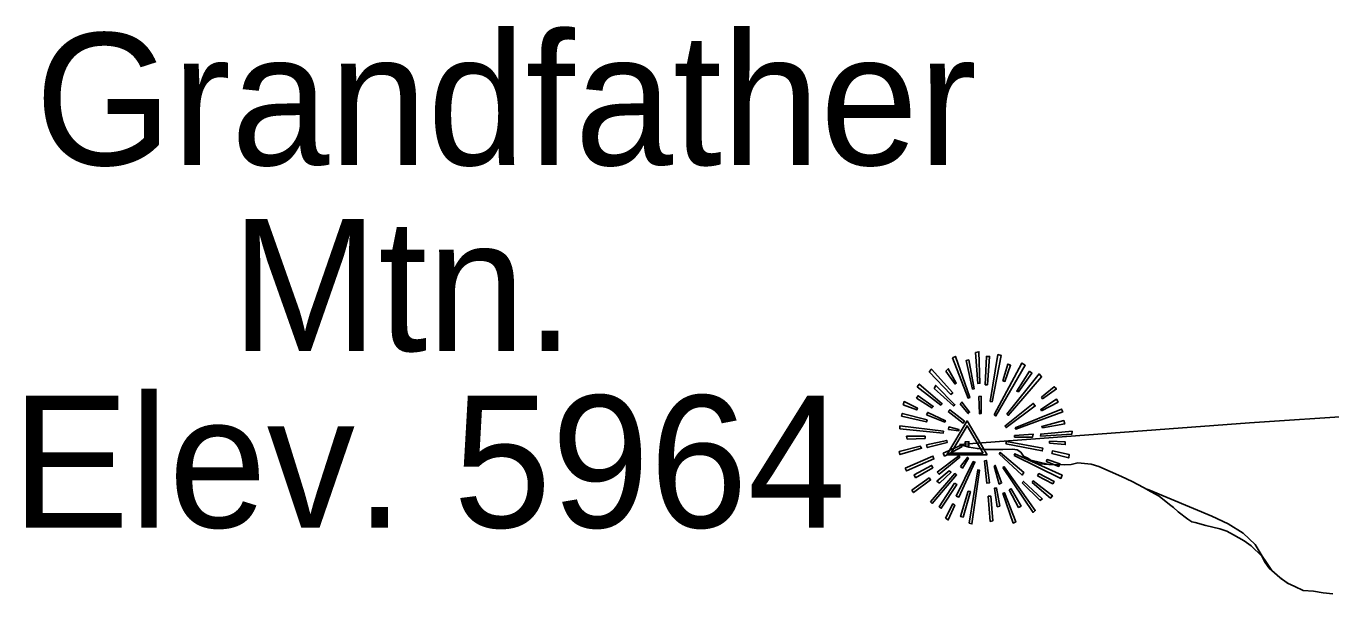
# Model space of a CAD drawing. Extents: x 1159738 to 1321356, y 736314 to 882035.
# Drawn here: x 1163688 to 1172385, y 870247 to 874033 of the extents above; entities that cross this region are included whole.
import ezdxf

# ---------------------------------------------------------------- set-up
doc = ezdxf.new("R2010")
doc.units = 0
for name, color, linetype in [('Exist Boundary Political CountyLine', 7, 'Continuous'), ('Exist Geographical Mountain Summit CELL', 7, 'Continuous'), ('Exist Geographical Mountain Summit Elevation Number Label', 7, 'Continuous'), ('Exist Geographical Mountain Summit Label', 7, 'Continuous'), ('Exist Hydrographic Misc Water Feature', 7, 'Continuous'), ('Exist Survey Geodetic Marker CELL', 7, 'Continuous')]:
    doc.layers.add(name, color=color, linetype=linetype)

msp = doc.modelspace()

# ---------------------------------------------------------------- linework, layer by layer
at = {"layer": 'Exist Boundary Political CountyLine'}
for points in [[(1169910.5, 871244), (1171843.1, 871386.9), (1172579.1, 871437.8), (1173323.4, 871496), (1174047.4, 871545.6), (1174787.7, 871599.6), (1175507.6, 871650.9), (1176235.6, 871703.6), (1176991.6, 871754.1), (1177587.7, 871803.1), (1178356.5, 871854.9), (1178962.3, 871900), (1179373.8, 871929.9), (1179918.4, 871971.4), (1180646.1, 872016.1), (1181396.6, 872080.8), (1182140.5, 872126.6), (1182844.7, 872182.4), (1183588.8, 872234.7), (1184322.7, 872279.9)], [(1169910.5, 871244), (1169971.9, 871226.3), (1170029.8, 871216.2), (1170087.5, 871211), (1170199.5, 871209.6), (1170263.8, 871213.1), (1170293.5, 871208.5), (1170319, 871191.6), (1170336.3, 871165), (1170365.9, 871152), (1170397.2, 871131), (1170440.8, 871115.3), (1170504.5, 871109.8), (1170606.7, 871108.6), (1170654.8, 871111), (1170699, 871121.6), (1170786.9, 871112.4), (1170838.4, 871096.6), (1170990.3, 871030.5), (1171061.3, 870996.3), (1171136.2, 870957.7), (1171187.4, 870927.9), (1171240.5, 870899.8), (1171308.8, 870844.2), (1171336, 870823.3), (1171367.2, 870793.8), (1171431.7, 870745.9), (1171459.2, 870729), (1171481.1, 870724.3), (1171552.3, 870702.5), (1171598.1, 870692.4), (1171645.7, 870681.6), (1171691.4, 870665.9), (1171736.6, 870642.2), (1171807.4, 870600.6), (1171854.1, 870568.2)], [(1171854.1, 870568.2), (1171924.8, 870498), (1171947.4, 870455.7), (1171974.2, 870418.3), (1172044.2, 870356.1), (1172097.1, 870319), (1172144.5, 870297.5), (1172201.6, 870269.3), (1172269.5, 870265.6), (1172333.2, 870255.1), (1172399, 870247.4)]]:
    msp.add_lwpolyline(points, dxfattribs=at)
at = {"layer": 'Exist Geographical Mountain Summit CELL'}
for points in [[(1169862.1, 871820.3), (1169966.9, 871552.8), (1169978.6, 871556.9), (1169882.6, 871830.4)], [(1169997.5, 871612.4), (1170007.6, 871615.2), (1169971.4, 871807), (1169953.9, 871802.7)], [(1170016.4, 871857.9), (1170032.6, 871650), (1170045.4, 871651.6), (1170039.8, 871862.3)], [(1170080.5, 871641.5), (1170096.2, 871641.5), (1170110.7, 871830.4), (1170088.9, 871830.4)], [(1170128.4, 871527.9), (1170187.9, 871836.2), (1170166, 871843.4), (1170115.2, 871531)], [(1169708.2, 871727.2), (1169852, 871577.4), (1169865.3, 871587.5), (1169724.3, 871746.1)], [(1169818.5, 871733), (1169881, 871645.8), (1169888.4, 871651.6), (1169834.7, 871749)], [(1170141.3, 871440.8), (1170153, 871433.6), (1170347.7, 871772.1), (1170325.9, 871786.8)], [(1170199.3, 871668.9), (1170212.6, 871664.4), (1170250.4, 871772.1), (1170231.5, 871779.3)], [(1170225.6, 871446.6), (1170234.4, 871437.9), (1170456.8, 871695), (1170440.7, 871714.1)], [(1170375.4, 871733), (1170291.1, 871599.2), (1170302.8, 871594.7), (1170392.7, 871720)], [(1169626.8, 871628.2), (1169785.2, 871506.1), (1169794, 871515), (1169641.4, 871645.8)], [(1169740, 871616.5), (1169870.9, 871500.4), (1169879.7, 871509), (1169751.7, 871637)], [(1170456.8, 871558.5), (1170464.1, 871548.4), (1170555.6, 871613.6), (1170541, 871628.2)], [(1169535.3, 871509), (1169625.2, 871474.3), (1169629.7, 871486), (1169541.1, 871529.5)], [(1169622.5, 871552.8), (1169725.6, 871487.2), (1169734.4, 871497.7), (1169634, 871568.6)], [(1170038.2, 871564.5), (1170043.8, 871448), (1170054.2, 871449.3), (1170054.2, 871565.7)], [(1170456.8, 871467.1), (1170567.1, 871526.7), (1170555.6, 871546.8), (1170451.2, 871477.2)], [(1169523.6, 871432), (1169689.3, 871394.2), (1169693.7, 871407.3), (1169528.1, 871450.9)], [(1169689.3, 871440.8), (1169811.3, 871392.9), (1169815.8, 871401.4), (1169698.1, 871457)], [(1169834.7, 871462.6), (1169935, 871386.8), (1169943.5, 871398.5), (1169844.8, 871475.6)], [(1169913.2, 871515), (1169968.5, 871449.3), (1169977, 871458.1), (1169926.2, 871526.7)], [(1170212.6, 871366.6), (1170219.8, 871356.5), (1170414.5, 871500.4), (1170401.7, 871517.8)], [(1170280.7, 871355.1), (1170285.2, 871346.1), (1170597.7, 871461), (1170590.5, 871479.9)], [(1169513.2, 871347.7), (1169801.2, 871320), (1169802.5, 871331.7), (1169513.2, 871367.9)], [(1169836, 871343.4), (1169904.4, 871334.6), (1169906, 871343.4), (1169839, 871360.7)], [(1170464.1, 871355.1), (1170611, 871381.2), (1170605.1, 871403), (1170458.4, 871363.9)], [(1169561.6, 871278), (1169680.4, 871283.8), (1169680.4, 871298.2), (1169557.1, 871298.2)], [(1169690.9, 871241.8), (1169695, 871222.8), (1169827.5, 871256.2), (1169824.6, 871270.8)], [(1170276.7, 871304.3), (1170276.7, 871292.6), (1170397.2, 871292.6), (1170400.1, 871312.8)], [(1170449.6, 871299.8), (1170658.9, 871312.8), (1170660.2, 871331.7), (1170451.2, 871312.8)], [(1169507.6, 871196.6), (1169513.2, 871176.1), (1169657.4, 871218.4), (1169648.6, 871231.4)], [(1169801.2, 871185), (1169810, 871166.1), (1169924.9, 871226.9), (1169920.6, 871240.2)], [(1170173.5, 871180.6), (1170327.5, 871039.5), (1170337.6, 871057), (1170180.7, 871189.4)], [(1170218.2, 871249), (1170461.2, 871201.1), (1170465.6, 871218.4), (1170222.7, 871263.5)], [(1170273.5, 871170.5), (1170586.2, 871017.7), (1170593.4, 871039.5), (1170279.6, 871182.1)], [(1170509.1, 871251.9), (1170615.2, 871242.9), (1170615.2, 871260.4), (1170510.7, 871264.7)], [(1170525.3, 871183.4), (1170638.4, 871154.4), (1170641.3, 871176.1), (1170529.3, 871201.1)], [(1169546.7, 871086), (1169557.1, 871067.4), (1169738.8, 871147.1), (1169732.8, 871166.1)], [(1169616.7, 871022.2), (1169732.8, 871089), (1169724.3, 871103.6), (1169607.9, 871042.4)], [(1169761.8, 871060), (1169773.5, 871045.3), (1169911.6, 871158.8), (1169904.4, 871168.9)], [(1169888.4, 870900.1), (1169906, 870892.9), (1170012.1, 871126.6), (1170002, 871129.8)], [(1169916.1, 871097.6), (1169929.1, 871086), (1169969.8, 871151.5), (1169962.4, 871157.2)], [(1170076, 871134.2), (1170091.8, 870986), (1170109.5, 870987.1), (1170088.9, 871137.1)], [(1170140.1, 871099.2), (1170174.8, 870979.9), (1170190.8, 870987.1), (1170148.5, 871103.6)], [(1170198, 871090.3), (1170400.1, 870791), (1170414.5, 870802.6), (1170208.1, 871094.8)], [(1170487.4, 871129.8), (1170571.6, 871097.6), (1170578.8, 871115.3), (1170493.1, 871142.7)], [(1169591.9, 870939.2), (1169603.4, 870923.2), (1169717, 871007.6), (1169706.6, 871020.6)], [(1169715.5, 870860.7), (1169727.1, 870850.6), (1169890, 871041.1), (1169878.3, 871049.6)], [(1169776.7, 870986), (1169853.6, 871058.4), (1169840.3, 871067.4), (1169758.9, 870998.8)], [(1169974.1, 870718.5), (1169993, 870714), (1170043.8, 871071.4), (1170031, 871074.6)], [(1170430.6, 871033.9), (1170530.9, 870981.5), (1170541, 870996.1), (1170439.5, 871049.6)], [(1169875.4, 870986), (1169775.1, 870828.8), (1169787.9, 870818.7), (1169891.4, 870977)], [(1169935, 870759.2), (1169982.9, 870930.4), (1169968.5, 870932), (1169917.4, 870763.2)], [(1170179.1, 870833.2), (1170157.4, 870952.5), (1170144.2, 870952.5), (1170161.8, 870828.8)], [(1170198, 870919), (1170267.9, 870719.7), (1170285.2, 870727), (1170209.7, 870921.9)], [(1170240, 870942.1), (1170304.1, 870824.4), (1170320.3, 870833.2), (1170254.9, 870948)], [(1170327.5, 870987.1), (1170447.9, 870870.8), (1170461.2, 870881.2), (1170336.3, 870997.2)], [(1170394.3, 870990), (1170516.4, 870886.8), (1170529.3, 870901.4), (1170401.7, 871000.4)], [(1169815.8, 870751.8), (1169834.7, 870740.2), (1169878.3, 870838.9), (1169865.3, 870847.7)], [(1170100.6, 870900.1), (1170115.2, 870730.2), (1170131.2, 870734.2), (1170117.9, 870900.1)]]:
    msp.add_lwpolyline(points, close=True, dxfattribs=at)
at = {"layer": 'Exist Hydrographic Misc Water Feature'}
msp.add_line((1170385, 871139.1), (1170504.7, 871110.8), dxfattribs=at)
msp.add_lwpolyline([(1171151.7, 870948.6), (1171171.6, 870941.6), (1171591.6, 870766.5), (1171699.6, 870714.7), (1171799.7, 870652.1), (1171879.6, 870575.7), (1171927.4, 870499.6), (1171950.6, 870462.7), (1171991.3, 870403), (1172044.2, 870356.1), (1172052.3, 870350.4), (1172097.4, 870319.4)], dxfattribs=at)
at = {"layer": 'Exist Survey Geodetic Marker CELL'}
for points in [[(1170093.9, 871174.4), (1169960, 871400.5), (1169826.5, 871174.4)], [(1170068, 871186.5), (1169852.5, 871186.5), (1169960, 871368.7)], [(1169972.3, 871233.1), (1169972.3, 871261.4), (1169948, 871261.4), (1169948, 871233.1)]]:
    msp.add_lwpolyline(points, close=True, dxfattribs=at)

# ---------------------------------------------------------------- texts
at = {"layer": 'Exist Geographical Mountain Summit Elevation Number Label'}
msp.add_text('Elev. 5964', height=880, dxfattribs=at).set_placement((1163591.8, 870690))
at = {"layer": 'Exist Geographical Mountain Summit Label'}
for s, p in [('Grandfather', (1163747.2, 873106.4)), ('    Mtn.', (1163747.2, 871866.2))]:
    msp.add_text(s, height=880, dxfattribs=at).set_placement(p)

doc.saveas('drawing.dxf')
